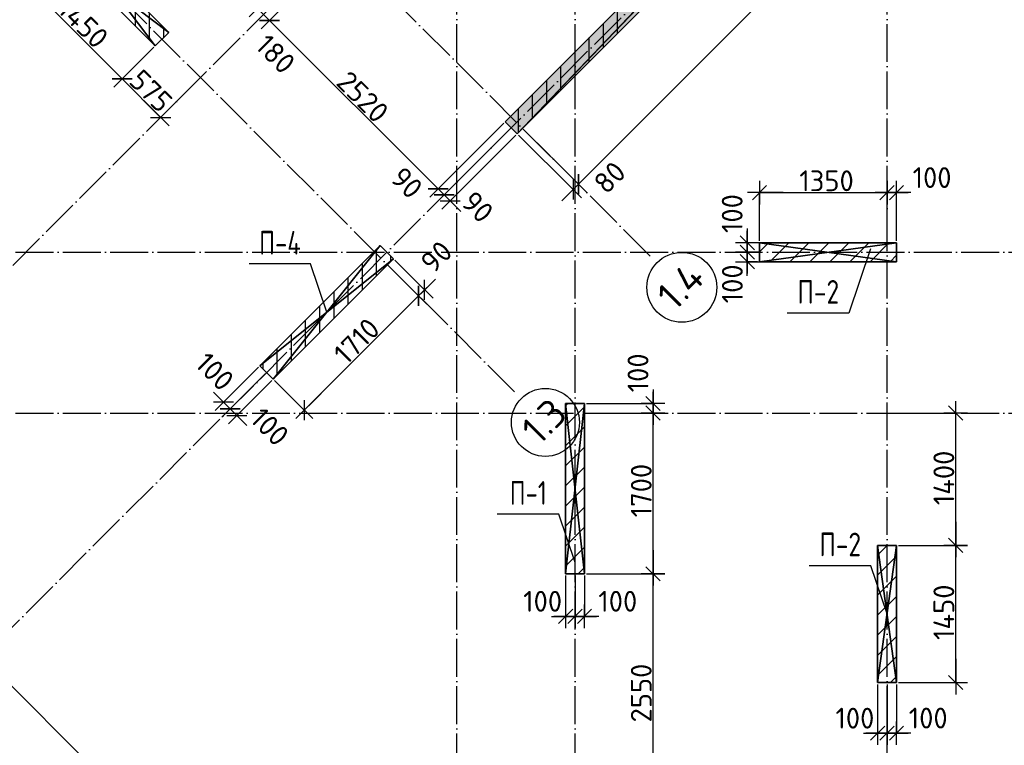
# Model space of a CAD drawing. Header units: millimetres. Extents: x 40580 to 559114, y -343730 to 81020.
# Tile 283 of 656: x 350258 to 360673, y -83629 to -75956. Entities that reach past the tile are written whole.
import ezdxf
from ezdxf.enums import TextEntityAlignment as Align

# ---------------------------------------------------------------- set-up
doc = ezdxf.new("R2010")
doc.units = ezdxf.units.MM
doc.linetypes.add('______11', pattern=[500, 400, -50, 0, -50])
doc.linetypes.add('______5', pattern=[1100, 800, -100, 100, -100])
for name, color, linetype in [('_________1_', 7, 'Continuous'), ('_________2_', 7, 'Continuous'), ('____________', 7, 'Continuous'), ('__________________01', 4, 'Continuous'), ('___________________', 253, '______5'), ('______________________', 7, 'Continuous')]:
    doc.layers.add(name, color=color, linetype=linetype)
doc.styles.add('GOST_ALLPLAN_TYPE_A', font='GOST AllPlan type A')
doc.styles.add('ISOCPEUR', font='isocpeur.ttf')

# ---------------------------------------------------------------- blocks, each defined once
blk = doc.blocks.new('ALL_ML_STRICH')
at = {"color": 0, "linetype": 'ByBlock', "lineweight": -2}
for p, q in [((0, -0.5), (0, 0.5)), ((-1, 0), (0.5, 0)), ((-0.3, -0.3), (0.3, 0.3))]:
    blk.add_line(p, q, dxfattribs=at)

msp = doc.modelspace()

# ---------------------------------------------------------------- hatches: boundary and pattern name
at = {"layer": '____________', "linetype": 'Continuous'}
msp.add_hatch(color=9, dxfattribs=at).paths.add_polyline_path([(360796.9, -71632.5), (355394.6, -77034.7), (355521.9, -77162), (360924.2, -71759.7)])

# ---------------------------------------------------------------- linework, layer by layer
at = {"layer": '_________1_', "color": 253, "linetype": '______5'}
for p, q in [((354033.2, -78664.9), (354033.2, -78382.1)), ((353733.2, -78964.9), (353733.2, -78682.1)), ((353433.2, -79264.9), (353433.2, -78982.1)), ((353133.2, -79564.9), (353133.2, -79282.1)), ((352833.2, -79649.3), (352833.2, -79582.1)), ((356033.2, -80038.2), (356056.3, -80015.1)), ((356033.2, -80462.5), (356233.2, -80262.5)), ((356033.2, -80886.8), (356233.2, -80686.8)), ((356033.2, -81311), (356233.2, -81111)), ((356033.2, -81735.3), (356233.2, -81535.3))]:
    msp.add_line(p, q, dxfattribs=at)
at = {"layer": '_________1_', "color": 253, "linetype": '______11'}
for p, q in [((354183.2, -78514.9), (354183.2, -78453.7)), ((353883.2, -78814.9), (353883.2, -78532.1)), ((353583.2, -79114.9), (353583.2, -78832.1)), ((353283.2, -79414.9), (353283.2, -79132.1)), ((352983.2, -79714.9), (352983.2, -79432.1)), ((356033.2, -80250.4), (356233.2, -80050.4)), ((356033.2, -80674.6), (356233.2, -80474.6)), ((356033.2, -81098.9), (356233.2, -80898.9)), ((356033.2, -81523.2), (356233.2, -81323.2)), ((356165.5, -81815.1), (356233.2, -81747.4))]:
    msp.add_line(p, q, dxfattribs=at)
at = {"layer": '_________2_', "color": 253, "linetype": '______11'}
for p, q in [((351483.2, -76022.4), (351483.2, -75739.6)), ((351783.2, -76142), (351783.2, -76039.6)), ((358192.7, -78515.1), (358392.7, -78315.1)), ((358617, -78515.1), (358817, -78315.1)), ((359041.2, -78515.1), (359241.2, -78315.1)), ((359465.5, -78515.1), (359533.2, -78447.4)), ((359333.2, -81617.3), (359435.3, -81515.1)), ((359333.2, -82041.5), (359533.2, -81841.5)), ((359333.2, -82465.8), (359533.2, -82265.8)), ((359333.2, -82890.1), (359533.2, -82690.1))]:
    msp.add_line(p, q, dxfattribs=at)
at = {"layer": '_________2_', "color": 253, "linetype": '______5'}
for p, q in [((351633.2, -76172.4), (351633.2, -75889.6)), ((358083.2, -78412.5), (358180.6, -78315.1)), ((358404.8, -78515.1), (358604.8, -78315.1)), ((358829.1, -78515.1), (359029.1, -78315.1)), ((359253.4, -78515.1), (359453.4, -78315.1)), ((359333.2, -81829.4), (359533.2, -81629.4)), ((359333.2, -82253.7), (359533.2, -82053.7)), ((359333.2, -82677.9), (359533.2, -82477.9)), ((359470.3, -82965.1), (359533.2, -82902.2))]:
    msp.add_line(p, q, dxfattribs=at)
at = {"layer": '____________', "color": 253, "linetype": '______11'}
for p, q in [((356583.2, -76100.8), (356583.2, -75846.2)), ((356283.2, -76400.8), (356283.2, -76146.2)), ((355983.2, -76700.8), (355983.2, -76446.2)), ((355683.2, -77000.8), (355683.2, -76746.2))]:
    msp.add_line(p, q, dxfattribs=at)
at = {"layer": '____________', "color": 253, "linetype": '______5'}
for p, q in [((356433.2, -76250.8), (356433.2, -75996.2)), ((356133.2, -76550.8), (356133.2, -76296.2)), ((355833.2, -76850.8), (355833.2, -76596.2)), ((355533.2, -77150.8), (355533.2, -76896.2))]:
    msp.add_line(p, q, dxfattribs=at)
at = {"layer": '__________________01', "color": 7, "linetype": 'Continuous'}
for p, q in [((359258.6, -78377.4), (359028.2, -79058.4)), ((353334, -78539.5), (352684, -78539.5)), ((353506.7, -79050), (353334, -78539.5)), ((359028.2, -79058.4), (358378.2, -79058.4)), ((355960.5, -81184.6), (355310.5, -81184.6)), ((356133.2, -81695.1), (355960.5, -81184.6)), ((359260.5, -81729.6), (358610.5, -81729.6)), ((359433.2, -82240.1), (359260.5, -81729.6))]:
    msp.add_line(p, q, dxfattribs=at)
at = {"layer": '___________________', "color": 253, "linetype": '______11'}
for p, q in [((354883.2, -89405.1), (354883.2, -39325.1)), ((356133.2, -89405.1), (356133.2, -46815.1)), ((344526.4, -84211.9), (362911.2, -65827.1)), ((359433.2, -89405.1), (359433.2, -66185.1)), ((346435.6, -86121.1), (364820.4, -67736.3)), ((356929.1, -78456), (349907.5, -71434.5)), ((355493.6, -79891.5), (348472.1, -72869.9)), ((338213.2, -78415.1), (367033.2, -78415.1)), ((338213.2, -80115.1), (367033.2, -80115.1))]:
    msp.add_line(p, q, dxfattribs=at)
at = {"layer": '___________________', "color": 7, "linetype": 'Continuous'}
for centre, radius in [((357262.5, -78786.2), 369.8), ((355819.4, -80214.6), 359.3)]:
    msp.add_circle(centre, radius, dxfattribs=at)
at = {"layer": '______________________', "color": 7, "linetype": 'Continuous'}
for p, q in [((356168.3, -77695.2), (361867.5, -71996)), ((350317.6, -75556.9), (351342.9, -76582.2)), ((352774.5, -75836.5), (352901.8, -75963.7)), ((352901.8, -75963.7), (354683.7, -77745.7)), ((351342.9, -76582.2), (351749.5, -76988.8)), ((356111.7, -77751.8), (356168.3, -77695.2)), ((354683.7, -77745.7), (354747.4, -77809.3)), ((358083.2, -77784.6), (359433.2, -77784.6)), ((359433.2, -77784.6), (359533.2, -77784.6)), ((354747.4, -77809.3), (354811, -77872.9)), ((357954.6, -78415.1), (357954.6, -78315.1)), ((357954.6, -78515.1), (357954.6, -78415.1)), ((354542, -78812.6), (354478.4, -78876.2)), ((354478.4, -78876.2), (353269.2, -80085.3)), ((352415.3, -79999.9), (352486, -80070.6)), ((352486, -80070.6), (352556.7, -80141.3)), ((356958.3, -80115.1), (356958.3, -80015.1)), ((356958.3, -81815.1), (356958.3, -80115.1)), ((360159, -81515.1), (360159, -80115.1)), ((360159, -82965.1), (360159, -81515.1)), ((356958.3, -84365.1), (356958.3, -81815.1)), ((356033.2, -82266.1), (356133.2, -82266.1)), ((356133.2, -82266.1), (356233.2, -82266.1)), ((349934, -82764.1), (352693.3, -85523.3)), ((359333.2, -83500.7), (359433.2, -83500.7)), ((359433.2, -83500.7), (359533.2, -83500.7))]:
    msp.add_line(p, q, dxfattribs=at)
at = {"layer": '______________________', "color": 253, "linetype": 'Continuous'}
for p, q in [((353598.6, -75267), (352901.8, -75963.7)), ((353598.6, -75267), (352901.8, -75963.7)), ((351678.8, -76246.3), (351342.9, -76582.2)), ((351678.8, -76246.3), (351342.9, -76582.2)), ((352156.1, -76582.2), (351749.5, -76988.8)), ((355380.5, -77048.9), (354683.7, -77745.7)), ((355380.5, -77048.9), (354683.7, -77745.7)), ((355444.1, -77112.5), (354747.4, -77809.3)), ((355444.1, -77112.5), (354747.4, -77809.3)), ((355592.6, -77119.6), (356168.3, -77695.2)), ((355592.6, -77119.6), (356168.3, -77695.2)), ((355507.8, -77176.2), (354811, -77872.9)), ((355536.1, -77176.2), (356111.7, -77751.8)), ((358083.2, -78295.1), (358083.2, -77784.6)), ((359433.2, -78295.1), (359433.2, -77784.6)), ((359433.2, -78295.1), (359433.2, -77784.6)), ((359533.2, -78295.1), (359533.2, -77784.6)), ((358063.2, -78315.1), (357954.6, -78315.1)), ((358063.2, -78415.1), (357954.6, -78415.1)), ((358063.2, -78415.1), (357954.6, -78415.1)), ((354227.9, -78498.5), (354542, -78812.6)), ((358063.2, -78515.1), (357954.6, -78515.1)), ((354164.3, -78562.1), (354478.4, -78876.2)), ((354164.3, -78562.1), (354478.4, -78876.2)), ((352785.4, -79629.8), (352415.3, -79999.9)), ((352856.1, -79700.5), (352486, -80070.6)), ((352856.1, -79700.5), (352486, -80070.6)), ((352926.8, -79771.3), (352556.7, -80141.3)), ((352955.1, -79771.3), (353269.2, -80085.3)), ((356253.2, -80015.1), (356958.3, -80015.1)), ((356253.2, -80115.1), (356958.3, -80115.1)), ((356253.2, -80115.1), (356958.3, -80115.1)), ((359453.2, -80115.1), (360159, -80115.1)), ((359553.2, -81515.1), (360159, -81515.1)), ((359553.2, -81515.1), (360159, -81515.1)), ((356033.2, -81835.1), (356033.2, -82266.1)), ((356133.2, -81835.1), (356133.2, -82266.1)), ((356133.2, -81835.1), (356133.2, -82266.1)), ((356233.2, -81835.1), (356233.2, -82266.1)), ((356253.2, -81815.1), (356958.3, -81815.1)), ((356253.2, -81815.1), (356958.3, -81815.1)), ((359333.2, -82985.1), (359333.2, -83500.7)), ((359433.2, -82985.1), (359433.2, -83500.7)), ((359433.2, -82985.1), (359433.2, -83500.7)), ((359533.2, -82985.1), (359533.2, -83500.7)), ((359553.2, -82965.1), (360159, -82965.1))]:
    msp.add_line(p, q, dxfattribs=at)

# ---------------------------------------------------------------- block references
at = {"layer": '______________________', "color": 7, "linetype": 'Continuous', "yscale": 250, "zscale": 250}
for p, xscale, rotation in [((352774.5, -75836.5), 250, 315.0000000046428), ((352774.5, -75836.5), 250, 135.0000000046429), ((352901.8, -75963.7), 250, 315.0000000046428), ((352901.8, -75963.7), 250, 135.0000000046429), ((351342.9, -76582.2), 250, 314.9999999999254), ((351342.9, -76582.2), 250, 134.9999999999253), ((351749.5, -76988.8), 250, 314.9999999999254), ((354683.7, -77745.7), 250, 315.0000000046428), ((356111.7, -77751.8), 249.9999999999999, 224.9999999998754), ((356168.3, -77695.2), 249.9999999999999, 224.9999999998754), ((354747.4, -77809.3), 250, 315.0000000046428), ((354683.7, -77745.7), 250, 135.0000000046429), ((356168.3, -77695.2), 250, 44.99999999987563), ((354811, -77872.9), 250, 315.0000000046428), ((354747.4, -77809.3), 250, 135.0000000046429), ((358083.2, -77784.6), 250, 180), ((359433.2, -77784.6), 250, 180), ((357954.6, -78415.1), 250, 270), ((357954.6, -78315.1), 250, 90), ((357954.6, -78515.1), 250, 270), ((357954.6, -78415.1), 250, 90), ((354478.4, -78876.2), 250.0000000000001, 225.0000000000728), ((354478.4, -78876.2), 250, 45.00000000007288), ((354542, -78812.6), 250, 45.00000000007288), ((352486, -80070.6), 250, 315.000000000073), ((352415.3, -79999.9), 250, 135.000000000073), ((352556.7, -80141.3), 250, 315.000000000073), ((353269.2, -80085.3), 250.0000000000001, 225.0000000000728), ((356958.3, -80115.1), 250, 270), ((352486, -80070.6), 250, 135.000000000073), ((356958.3, -80015.1), 250, 90), ((356958.3, -80115.1), 250, 90), ((360159, -80115.1), 250, 90), ((360159, -81515.1), 250, 270), ((360159, -81515.1), 250, 90), ((356958.3, -81815.1), 250, 270), ((356958.3, -81815.1), 250, 90), ((356033.2, -82266.1), 250, 180), ((356133.2, -82266.1), 250, 180), ((360159, -82965.1), 250, 270), ((359333.2, -83500.7), 250, 180), ((359433.2, -83500.7), 250, 180)]:
    msp.add_blockref('ALL_ML_STRICH', p, dxfattribs=dict(at, xscale=xscale, rotation=rotation))
at = {"layer": '______________________', "color": 7, "linetype": 'Continuous', "xscale": 250, "yscale": 250, "zscale": 250}
for p in [(359433.2, -77784.6), (359533.2, -77784.6), (356133.2, -82266.1), (356233.2, -82266.1), (359433.2, -83500.7), (359533.2, -83500.7)]:
    msp.add_blockref('ALL_ML_STRICH', p, dxfattribs=at)

# ---------------------------------------------------------------- texts
at = {"layer": '__________________01', "color": 7, "linetype": 'Continuous', "style": 'GOST_ALLPLAN_TYPE_A'}
for s, width, p, p2 in [('П-4', 0.759857, (352790.5, -78440.3), (353232.2, -78440.3)), ('П-2', 0.761404, (358484.8, -78959.1), (358926.5, -78959.1)), ('П-1', 0.764228, (355442, -81085.3), (355833.7, -81085.3)), ('П-2', 0.761404, (358717, -81630.3), (359158.7, -81630.3))]:
    msp.add_text(s, height=250, dxfattribs=dict(at, width=width)).set_placement(p, p2, align=Align.FIT)
at = {"layer": '___________________', "color": 7, "linetype": 'Continuous', "style": 'ISOCPEUR'}
for s, width, p, p2 in [('1.4', 0.999536, (357185, -79048.2), (357524.3, -78709)), ('1.3', 0.999382, (355752.6, -80466), (356070.6, -80148))]:
    msp.add_text(s, height=300, rotation=45, dxfattribs=dict(at, width=width)).set_placement(p, p2, align=Align.FIT)
at = {"layer": '______________________', "color": 7, "style": 'ISOCPEUR'}
for s, rotation, p in [('1450', 315, (350646.4, -75864.5)), ('180', 315, (352735.9, -76246.7)), ('575', 315, (351401.3, -76619.3)), ('2520', 315, (353593.4, -76634.1)), ('80', 45, (356465.2, -77813.6)), ('90', 315, (354164.6, -77648.2)), ('90', 315, (354913.9, -77903.6)), ('100', 90, (357905.1, -78211.8)), ('90', 45, (354633.4, -78650.8)), ('100', 90, (357907.1, -78955.1)), ('1710', 45, (353715.4, -79617.9)), ('100', 90, (356908.8, -79896.5)), ('100', 315, (352098.5, -79609.6)), ('100', 315, (352680.1, -80193.3)), ('1400', 90, (360144, -81090.1)), ('1700', 90, (356943.3, -81218.1)), ('1450', 90, (360144, -82515.1)), ('2550', 90, (356943.3, -83387.1))]:
    msp.add_text(s, height=220, rotation=rotation, dxfattribs=at).set_placement(p)
for s, p in [('1350', (358505.2, -77769.6)), ('100', (359703.6, -77735.6)), ('100', (355584.2, -82216.3)), ('100', (356379.1, -82215.9)), ('100', (358887.1, -83452)), ('100', (359662.6, -83451.1))]:
    msp.add_text(s, height=220, dxfattribs=at).set_placement(p)

# ---------------------------------------------------------------- meshes
at = {"layer": '_________1_'}
mesh = msp.add_polyface(dxfattribs=at)
corners = [(354072.3, -78342.9, -3800), (352799.6, -79615.7, -3800), (352799.6, -79615.7, -350), (354072.3, -78342.9, -350)]
mesh.append_faces([[corners[k] for k in face] for face in [(1, 2, 0)]], dxfattribs={"vtx1": -1})
mesh.append_faces([[corners[k] for k in face] for face in [(2, 3, 0)]], dxfattribs={"vtx2": -1})
mesh = msp.add_polyface(dxfattribs=at)
corners = [(354213.8, -78484.3, -350), (354072.3, -78342.9, -350), (352799.6, -79615.7, -350), (352941, -79757.1, -350)]
mesh.append_faces([[corners[k] for k in face] for face in [(1, 2, 0)]], dxfattribs={"vtx1": -1})
mesh.append_faces([[corners[k] for k in face] for face in [(2, 3, 0)]], dxfattribs={"vtx2": -1})
mesh = msp.add_polyface(dxfattribs=at)
corners = [(354072.3, -78342.9, -3800), (354213.8, -78484.3, -3800), (352941, -79757.1, -3800), (352799.6, -79615.7, -3800)]
mesh.append_faces([[corners[k] for k in face] for face in [(1, 2, 0)]], dxfattribs={"vtx1": -1})
mesh.append_faces([[corners[k] for k in face] for face in [(2, 3, 0)]], dxfattribs={"vtx2": -1})
mesh = msp.add_polyface(dxfattribs=at)
corners = [(354213.8, -78484.3, -3800), (354072.3, -78342.9, -3800), (354072.3, -78342.9, -350), (354213.8, -78484.3, -350)]
mesh.append_faces([[corners[k] for k in face] for face in [(1, 2, 0)]], dxfattribs={"vtx1": -1})
mesh.append_faces([[corners[k] for k in face] for face in [(2, 3, 0)]], dxfattribs={"vtx2": -1})
mesh = msp.add_polyface(dxfattribs=at)
corners = [(352941, -79757.1, -3800), (354213.8, -78484.3, -3800), (354213.8, -78484.3, -350), (352941, -79757.1, -350)]
mesh.append_faces([[corners[k] for k in face] for face in [(1, 2, 0)]], dxfattribs={"vtx1": -1})
mesh.append_faces([[corners[k] for k in face] for face in [(2, 3, 0)]], dxfattribs={"vtx2": -1})
mesh = msp.add_polyface(dxfattribs=at)
corners = [(352799.6, -79615.7, -3800), (352941, -79757.1, -3800), (352941, -79757.1, -350), (352799.6, -79615.7, -350)]
mesh.append_faces([[corners[k] for k in face] for face in [(1, 2, 0)]], dxfattribs={"vtx1": -1})
mesh.append_faces([[corners[k] for k in face] for face in [(2, 3, 0)]], dxfattribs={"vtx2": -1})
mesh = msp.add_polyface(dxfattribs=at)
corners = [(356033.2, -80015.1, -3800), (356033.2, -81815.1, -3800), (356033.2, -81815.1, -350), (356033.2, -80015.1, -350)]
mesh.append_faces([[corners[k] for k in face] for face in [(1, 2, 0)]], dxfattribs={"vtx1": -1})
mesh.append_faces([[corners[k] for k in face] for face in [(2, 3, 0)]], dxfattribs={"vtx2": -1})
mesh = msp.add_polyface(dxfattribs=at)
corners = [(356233.2, -80015.1, -3800), (356033.2, -80015.1, -3800), (356033.2, -80015.1, -350), (356233.2, -80015.1, -350)]
mesh.append_faces([[corners[k] for k in face] for face in [(1, 2, 0)]], dxfattribs={"vtx1": -1})
mesh.append_faces([[corners[k] for k in face] for face in [(2, 3, 0)]], dxfattribs={"vtx2": -1})
mesh = msp.add_polyface(dxfattribs=at)
corners = [(356233.2, -80015.1, -350), (356033.2, -80015.1, -350), (356033.2, -81815.1, -350), (356233.2, -81815.1, -350)]
mesh.append_faces([[corners[k] for k in face] for face in [(1, 2, 0)]], dxfattribs={"vtx1": -1})
mesh.append_faces([[corners[k] for k in face] for face in [(2, 3, 0)]], dxfattribs={"vtx2": -1})
mesh = msp.add_polyface(dxfattribs=at)
corners = [(356033.2, -80015.1, -3800), (356233.2, -80015.1, -3800), (356233.2, -81815.1, -3800), (356033.2, -81815.1, -3800)]
mesh.append_faces([[corners[k] for k in face] for face in [(1, 2, 0)]], dxfattribs={"vtx1": -1})
mesh.append_faces([[corners[k] for k in face] for face in [(2, 3, 0)]], dxfattribs={"vtx2": -1})
mesh = msp.add_polyface(dxfattribs=at)
corners = [(356233.2, -81815.1, -3800), (356233.2, -80015.1, -3800), (356233.2, -80015.1, -350), (356233.2, -81815.1, -350)]
mesh.append_faces([[corners[k] for k in face] for face in [(1, 2, 0)]], dxfattribs={"vtx1": -1})
mesh.append_faces([[corners[k] for k in face] for face in [(2, 3, 0)]], dxfattribs={"vtx2": -1})
mesh = msp.add_polyface(dxfattribs=at)
corners = [(356033.2, -81815.1, -3800), (356233.2, -81815.1, -3800), (356233.2, -81815.1, -350), (356033.2, -81815.1, -350)]
mesh.append_faces([[corners[k] for k in face] for face in [(1, 2, 0)]], dxfattribs={"vtx1": -1})
mesh.append_faces([[corners[k] for k in face] for face in [(2, 3, 0)]], dxfattribs={"vtx2": -1})
at = {"layer": '_________2_'}
mesh = msp.add_polyface(dxfattribs=at)
corners = [(350809, -75065.5, -350), (350667.6, -75206.9, -350), (351692.9, -76232.2, -350), (351834.4, -76090.8, -350)]
mesh.append_faces([[corners[k] for k in face] for face in [(1, 2, 0)]], dxfattribs={"vtx1": -1})
mesh.append_faces([[corners[k] for k in face] for face in [(2, 3, 0)]], dxfattribs={"vtx2": -1})
mesh = msp.add_polyface(dxfattribs=at)
corners = [(350667.6, -75206.9, -3800), (350809, -75065.5, -3800), (351834.4, -76090.8, -3800), (351692.9, -76232.2, -3800)]
mesh.append_faces([[corners[k] for k in face] for face in [(1, 2, 0)]], dxfattribs={"vtx1": -1})
mesh.append_faces([[corners[k] for k in face] for face in [(2, 3, 0)]], dxfattribs={"vtx2": -1})
mesh = msp.add_polyface(dxfattribs=at)
corners = [(351834.4, -76090.8, -3800), (350809, -75065.5, -3800), (350809, -75065.5, -350), (351834.4, -76090.8, -350)]
mesh.append_faces([[corners[k] for k in face] for face in [(1, 2, 0)]], dxfattribs={"vtx1": -1})
mesh.append_faces([[corners[k] for k in face] for face in [(2, 3, 0)]], dxfattribs={"vtx2": -1})
mesh = msp.add_polyface(dxfattribs=at)
corners = [(350667.6, -75206.9, -3800), (351692.9, -76232.2, -3800), (351692.9, -76232.2, -350), (350667.6, -75206.9, -350)]
mesh.append_faces([[corners[k] for k in face] for face in [(1, 2, 0)]], dxfattribs={"vtx1": -1})
mesh.append_faces([[corners[k] for k in face] for face in [(2, 3, 0)]], dxfattribs={"vtx2": -1})
mesh = msp.add_polyface(dxfattribs=at)
corners = [(351692.9, -76232.2, -3800), (351834.4, -76090.8, -3800), (351834.4, -76090.8, -350), (351692.9, -76232.2, -350)]
mesh.append_faces([[corners[k] for k in face] for face in [(1, 2, 0)]], dxfattribs={"vtx1": -1})
mesh.append_faces([[corners[k] for k in face] for face in [(2, 3, 0)]], dxfattribs={"vtx2": -1})
mesh = msp.add_polyface(dxfattribs=at)
corners = [(359533.2, -78315.1, -3800), (358083.2, -78315.1, -3800), (358083.2, -78315.1, -350), (359533.2, -78315.1, -350)]
mesh.append_faces([[corners[k] for k in face] for face in [(1, 2, 0)]], dxfattribs={"vtx1": -1})
mesh.append_faces([[corners[k] for k in face] for face in [(2, 3, 0)]], dxfattribs={"vtx2": -1})
mesh = msp.add_polyface(dxfattribs=at)
corners = [(358083.2, -78315.1, -3800), (358083.2, -78515.1, -3800), (358083.2, -78515.1, -350), (358083.2, -78315.1, -350)]
mesh.append_faces([[corners[k] for k in face] for face in [(1, 2, 0)]], dxfattribs={"vtx1": -1})
mesh.append_faces([[corners[k] for k in face] for face in [(2, 3, 0)]], dxfattribs={"vtx2": -1})
mesh = msp.add_polyface(dxfattribs=at)
corners = [(358083.2, -78315.1, -350), (358083.2, -78515.1, -350), (359533.2, -78515.1, -350), (359533.2, -78315.1, -350)]
mesh.append_faces([[corners[k] for k in face] for face in [(1, 2, 0)]], dxfattribs={"vtx1": -1})
mesh.append_faces([[corners[k] for k in face] for face in [(2, 3, 0)]], dxfattribs={"vtx2": -1})
mesh = msp.add_polyface(dxfattribs=at)
corners = [(358083.2, -78515.1, -3800), (358083.2, -78315.1, -3800), (359533.2, -78315.1, -3800), (359533.2, -78515.1, -3800)]
mesh.append_faces([[corners[k] for k in face] for face in [(1, 2, 0)]], dxfattribs={"vtx1": -1})
mesh.append_faces([[corners[k] for k in face] for face in [(2, 3, 0)]], dxfattribs={"vtx2": -1})
mesh = msp.add_polyface(dxfattribs=at)
corners = [(359533.2, -78515.1, -3800), (359533.2, -78315.1, -3800), (359533.2, -78315.1, -350), (359533.2, -78515.1, -350)]
mesh.append_faces([[corners[k] for k in face] for face in [(1, 2, 0)]], dxfattribs={"vtx1": -1})
mesh.append_faces([[corners[k] for k in face] for face in [(2, 3, 0)]], dxfattribs={"vtx2": -1})
mesh = msp.add_polyface(dxfattribs=at)
corners = [(358083.2, -78515.1, -3800), (359533.2, -78515.1, -3800), (359533.2, -78515.1, -350), (358083.2, -78515.1, -350)]
mesh.append_faces([[corners[k] for k in face] for face in [(1, 2, 0)]], dxfattribs={"vtx1": -1})
mesh.append_faces([[corners[k] for k in face] for face in [(2, 3, 0)]], dxfattribs={"vtx2": -1})
mesh = msp.add_polyface(dxfattribs=at)
corners = [(359333.2, -81515.1, -3800), (359333.2, -82965.1, -3800), (359333.2, -82965.1, -350), (359333.2, -81515.1, -350)]
mesh.append_faces([[corners[k] for k in face] for face in [(1, 2, 0)]], dxfattribs={"vtx1": -1})
mesh.append_faces([[corners[k] for k in face] for face in [(2, 3, 0)]], dxfattribs={"vtx2": -1})
mesh = msp.add_polyface(dxfattribs=at)
corners = [(359533.2, -81515.1, -3800), (359333.2, -81515.1, -3800), (359333.2, -81515.1, -350), (359533.2, -81515.1, -350)]
mesh.append_faces([[corners[k] for k in face] for face in [(1, 2, 0)]], dxfattribs={"vtx1": -1})
mesh.append_faces([[corners[k] for k in face] for face in [(2, 3, 0)]], dxfattribs={"vtx2": -1})
mesh = msp.add_polyface(dxfattribs=at)
corners = [(359533.2, -81515.1, -350), (359333.2, -81515.1, -350), (359333.2, -82965.1, -350), (359533.2, -82965.1, -350)]
mesh.append_faces([[corners[k] for k in face] for face in [(1, 2, 0)]], dxfattribs={"vtx1": -1})
mesh.append_faces([[corners[k] for k in face] for face in [(2, 3, 0)]], dxfattribs={"vtx2": -1})
mesh = msp.add_polyface(dxfattribs=at)
corners = [(359333.2, -81515.1, -3800), (359533.2, -81515.1, -3800), (359533.2, -82965.1, -3800), (359333.2, -82965.1, -3800)]
mesh.append_faces([[corners[k] for k in face] for face in [(1, 2, 0)]], dxfattribs={"vtx1": -1})
mesh.append_faces([[corners[k] for k in face] for face in [(2, 3, 0)]], dxfattribs={"vtx2": -1})
mesh = msp.add_polyface(dxfattribs=at)
corners = [(359533.2, -82965.1, -3800), (359533.2, -81515.1, -3800), (359533.2, -81515.1, -350), (359533.2, -82965.1, -350)]
mesh.append_faces([[corners[k] for k in face] for face in [(1, 2, 0)]], dxfattribs={"vtx1": -1})
mesh.append_faces([[corners[k] for k in face] for face in [(2, 3, 0)]], dxfattribs={"vtx2": -1})
mesh = msp.add_polyface(dxfattribs=at)
corners = [(359333.2, -82965.1, -3800), (359533.2, -82965.1, -3800), (359533.2, -82965.1, -350), (359333.2, -82965.1, -350)]
mesh.append_faces([[corners[k] for k in face] for face in [(1, 2, 0)]], dxfattribs={"vtx1": -1})
mesh.append_faces([[corners[k] for k in face] for face in [(2, 3, 0)]], dxfattribs={"vtx2": -1})
at = {"layer": '____________', "color": 7, "linetype": 'Continuous'}
mesh = msp.add_polyface(dxfattribs=at)
corners = [(360796.9, -71632.5, -650), (361150.5, -71278.9, -650), (361150.5, -71278.9, -3800), (355394.6, -77034.7, -3800), (355394.6, -77034.7, -350), (360796.9, -71632.5, -350)]
mesh.append_faces([[corners[k] for k in face] for face in [(0, 2, 4)]], dxfattribs={"vtx0": -1, "vtx1": -1, "vtx2": -1, "color": 7})
mesh.append_faces([[corners[k] for k in face] for face in [(4, 5, 0), (2, 3, 4), (0, 1, 2)]], dxfattribs={"vtx2": -1, "color": 7})
mesh = msp.add_polyface(dxfattribs=at)
corners = [(361150.5, -71278.9, -3800), (361277.8, -71406.2, -3800), (355521.9, -77162, -3800), (355394.6, -77034.7, -3800)]
mesh.append_faces([[corners[k] for k in face] for face in [(1, 2, 0)]], dxfattribs={"vtx1": -1, "color": 7})
mesh.append_faces([[corners[k] for k in face] for face in [(2, 3, 0)]], dxfattribs={"vtx2": -1, "color": 7})
mesh = msp.add_polyface(dxfattribs=at)
corners = [(360924.2, -71759.7, -350), (355521.9, -77162, -350), (355521.9, -77162, -3800), (361277.8, -71406.2, -3800), (361277.8, -71406.2, -650), (360924.2, -71759.7, -650)]
mesh.append_faces([[corners[k] for k in face] for face in [(2, 3, 5), (1, 2, 5)]], dxfattribs={"vtx1": -1, "vtx2": -1, "color": 7})
mesh.append_faces([[corners[k] for k in face] for face in [(3, 4, 5), (5, 0, 1)]], dxfattribs={"vtx2": -1, "color": 7})
mesh = msp.add_polyface(dxfattribs=at)
corners = [(355521.9, -77162, -350), (360924.2, -71759.7, -350), (360796.9, -71632.5, -350), (355394.6, -77034.7, -350)]
mesh.append_faces([[corners[k] for k in face] for face in [(1, 2, 0)]], dxfattribs={"vtx1": -1, "color": 7})
mesh.append_faces([[corners[k] for k in face] for face in [(2, 3, 0)]], dxfattribs={"vtx2": -1, "color": 7})
mesh = msp.add_polyface(dxfattribs=at)
corners = [(355394.6, -77034.7, -3800), (355521.9, -77162, -3800), (355521.9, -77162, -350), (355394.6, -77034.7, -350)]
mesh.append_faces([[corners[k] for k in face] for face in [(1, 2, 0)]], dxfattribs={"vtx1": -1, "color": 7})
mesh.append_faces([[corners[k] for k in face] for face in [(2, 3, 0)]], dxfattribs={"vtx2": -1, "color": 7})

doc.saveas('drawing.dxf')
